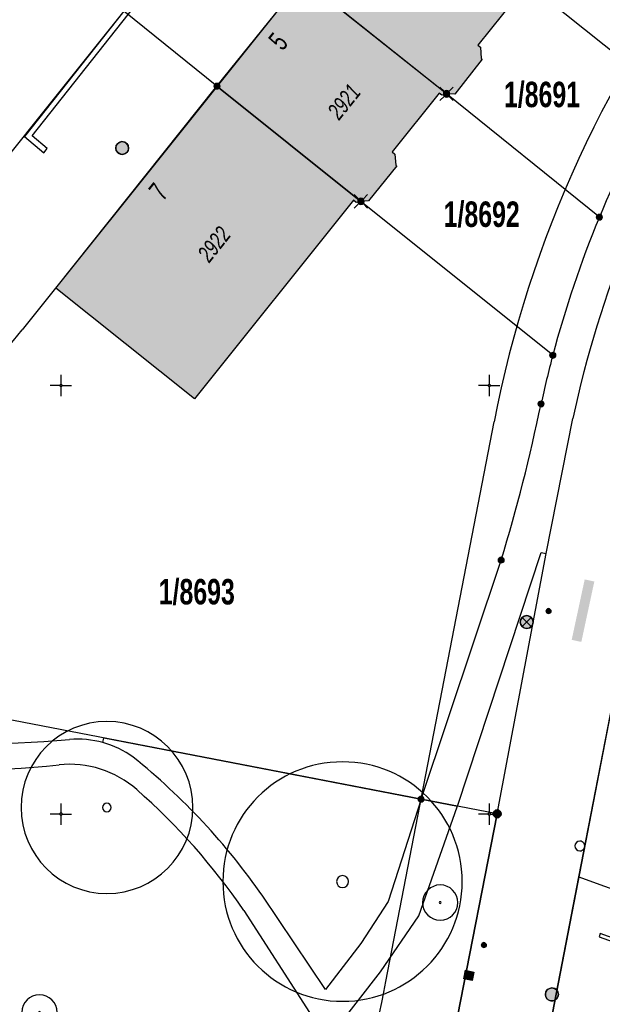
# Model space of a CAD drawing. Header units: metres. Extents: x 2695560 to 2696939, y 1260491 to 1262050.
# Tile 789 of 1005: x 2696724 to 2696758, y 1261389 to 1261446. Entities that reach past the tile are written whole.
import ezdxf

# ---------------------------------------------------------------- set-up
doc = ezdxf.new("R2010")
doc.units = ezdxf.units.M
doc.linetypes.add('AUSGEZOGEN', pattern=[0])
for name, color, linetype in [('XR$1$AV_Flächen (EO)', 7, 'AUSGEZOGEN'), ('XR$1$AV_Gebäudeflächen (BB)', 7, 'AUSGEZOGEN'), ('XR$1$AV_Grenzpunkte', 7, 'AUSGEZOGEN'), ('XR$1$AV_Grundstück-Nr.', 7, 'AUSGEZOGEN'), ('XR$1$AV_Haus-Nr.', 7, 'AUSGEZOGEN'), ('XR$1$AV_Koordinatennetzpunkte', 7, 'AUSGEZOGEN'), ('XR$1$AV_Linien (BB)', 7, 'AUSGEZOGEN'), ('XR$1$AV_Versicherung-Nr.', 7, 'AUSGEZOGEN'), ('XR$1$AW_LK_Schachtdeckel', 24, 'AUSGEZOGEN'), ('XR$1$EW_LK_Knoten', 1, 'AUSGEZOGEN'), ('XR$1$FM_LK_SW_TRASSEKNOTEN', 94, 'AUSGEZOGEN'), ('XR$1$GR_Baum', 94, 'AUSGEZOGEN'), ('XR$1$Liegenschaftsgrenzen', 7, 'AUSGEZOGEN'), ('XR$1$PFAV', 255, 'AUSGEZOGEN'), ('XR$1$PFAW', 255, 'AUSGEZOGEN'), ('XR$1$PFEW', 255, 'AUSGEZOGEN'), ('XR$1$RAEW', 8, 'AUSGEZOGEN'), ('XR$1$RP_Abstandslinie', 7, 'AUSGEZOGEN')]:
    doc.layers.add(name, color=color, linetype=linetype)
doc.styles.add('ARIAL', font='arial.ttf')

# ---------------------------------------------------------------- blocks, each defined once
blk = doc.blocks.new('COMPLEXOBJECT_102')
at = {"layer": 'XR$1$AV_Linien (BB)', "color": 7, "linetype": 'AUSGEZOGEN', "transparency": 33554687}
for p, q in [((6702.675, 11375.999), (6713.118, 11403.158)), ((6702.428, 11353.304), (6700.618, 11364.838)), ((6704.229, 11352.086), (6702.428, 11353.304))]:
    blk.add_line(p, q, dxfattribs=at)
for points in [[(6735.674, 11394.379), (6739.508, 11388.434), (6738.51, 11387.335), (6737.535, 11385.928), (6735.589, 11382.859)], [(6734.207, 11380.492), (6733.05, 11377.478), (6724.516, 11370.46), (6717.825, 11360.756), (6711.322, 11353.708), (6709.93, 11353.203)]]:
    blk.add_lwpolyline(points, dxfattribs=at)
for centre, radius, start, end in [((6720.021, 11445.474), 42.875, 260.73535, 276.51989), ((6725.487, 11396.928), 5.979, 48.80266, 95.74283), ((6704.577, 11373.098), 37.681, 34.38592, 48.74476), ((6757.348, 11368.568), 26.032, 146.70326, 152.73872), ((6763.466, 11353.937), 64.67, 160.05352, 165.48388), ((6711.451, 11367.004), 11.048, 163.47277, 191.30742), ((6710.436, 11335.516), 17.694, 91.63709, 110.53403)]:
    blk.add_arc(centre, radius, start, end, dxfattribs=at)
blk = doc.blocks.new('COMPLEXOBJECT_121')
at = {"layer": 'XR$1$AV_Linien (BB)', "color": 7, "linetype": 'AUSGEZOGEN', "transparency": 33554687}
blk.add_line((6755.232, 11396.331), (6760, 11420.97), dxfattribs=at)
for centre, radius, start, end in [((6816.157, 11410.508), 57.008, 146.82762, 155.28814), ((6816.081, 11410.039), 57.137, 154.82941, 168.9705)]:
    blk.add_arc(centre, radius, start, end, dxfattribs=at)
blk = doc.blocks.new('COMPLEXOBJECT_135')
at = {"layer": 'XR$1$AV_Linien (BB)', "color": 7, "linetype": 'AUSGEZOGEN', "transparency": 33554687}
blk.add_line((6744.956, 11476.819), (6712.56, 11436.34), dxfattribs=at)
blk.add_arc((6691.502, 11453.137), 26.936, 310.62359, 321.42247, dxfattribs=at)
blk = doc.blocks.new('COMPLEXOBJECT_141')
at = {"layer": 'XR$1$AV_Linien (BB)', "color": 7, "linetype": 'AUSGEZOGEN', "transparency": 33554687}
blk.add_line((6713.566, 11404.743), (6701.861, 11409.297), dxfattribs=at)
for centre, radius, start, end in [((6720.949, 11448.46), 44.336, 260.41401, 275.89015), ((6725.928, 11398.74), 5.635, 74.33195, 94.369)]:
    blk.add_arc(centre, radius, start, end, dxfattribs=at)
blk = doc.blocks.new('COMPLEXOBJECT_152')
at = {"layer": 'XR$1$AV_Linien (BB)', "color": 7, "linetype": 'AUSGEZOGEN', "transparency": 33554687}
blk.add_lwpolyline([(6741.226, 11387.672), (6743.656, 11390.796), (6745.889, 11394.069), (6748.133, 11400.42), (6748.145, 11400.456)], dxfattribs=at)
for centre, radius, start, end in [((6736.411, 11382.209), 7.282, 6.61932, 48.61243), ((6733.068, 11382.079), 10.621, 333.08666, 5.2372)]:
    blk.add_arc(centre, radius, start, end, dxfattribs=at)
blk = doc.blocks.new('COMPLEXOBJECT_157')
at = {"layer": 'XR$1$AV_Linien (BB)', "color": 7, "linetype": 'AUSGEZOGEN', "transparency": 33554687}
blk.add_lwpolyline([(6755.3, 11480.11), (6738.66, 11459.31), (6733.67, 11453.07), (6728.68, 11446.83), (6717.24, 11432.56)], dxfattribs=at)
for centre, radius, start, end in [((6691.528, 11453.179), 32.958, 303.41822, 321.27235), ((6691.468, 11453.157), 32.973, 295.99544, 303.52714)]:
    blk.add_arc(centre, radius, start, end, dxfattribs=at)
blk = doc.blocks.new('COMPLEXOBJECT_160')
at = {"layer": 'XR$1$AV_Linien (BB)', "color": 7, "linetype": 'AUSGEZOGEN', "transparency": 33554687}
blk.add_lwpolyline([(6746.019, 11400.867), (6744.101, 11394.891), (6742.499, 11392.459), (6740.439, 11389.764), (6736.777, 11395.208)], dxfattribs=at)
for centre, radius, start, end in [((6725.936, 11398.735), 5.637, 54.38804, 74.41637), ((6705.153, 11373.311), 38.465, 34.70017, 51.27188)]:
    blk.add_arc(centre, radius, start, end, dxfattribs=at)
blk = doc.blocks.new('COMPLEXOBJECT_161')
at = {"layer": 'XR$1$AV_Linien (BB)', "color": 7, "linetype": 'AUSGEZOGEN', "transparency": 33554687}
blk.add_line((6746.019, 11400.867), (6750.693, 11414.816), dxfattribs=at)
for centre, radius, start, end in [((6815.287, 11410.446), 63.707, 132.37137, 150.11963), ((6815.107, 11410.536), 63.506, 150.10928, 157.5221), ((6815.059, 11410.526), 63.465, 157.49724, 165.1767), ((6814.349, 11410.667), 62.742, 165.13545, 167.80132), ((6651.249, 11445.105), 103.954, 343.05993, 348.24388)]:
    blk.add_arc(centre, radius, start, end, dxfattribs=at)
blk = doc.blocks.new('COMPLEXOBJECT_731')
at = {"layer": 'XR$1$AV_Linien (BB)', "color": 7, "linetype": 'AUSGEZOGEN', "transparency": 33554687}
blk.add_line((6753.326, 11415.19), (6754.875, 11423.073), dxfattribs=at)
for centre, radius, start, end in [((6818.134, 11408.229), 65.319, 130.37619, 147.2159), ((6816.657, 11409.915), 63.168, 147.77635, 167.97735)]:
    blk.add_arc(centre, radius, start, end, dxfattribs=at)
blk = doc.blocks.new('COMPLEXOBJECT_1203')
at = {"layer": 'XR$1$Liegenschaftsgrenzen', "color": 7, "linetype": 'AUSGEZOGEN', "transparency": 33554687}
blk.add_line((6728.68, 11446.83), (6717.24, 11432.56), dxfattribs=at)
for centre, radius, start, end in [((6691.528, 11453.179), 32.958, 303.41822, 321.27235), ((6691.468, 11453.157), 32.973, 295.99544, 303.52714)]:
    blk.add_arc(centre, radius, start, end, dxfattribs=at)
blk = doc.blocks.new('COMPLEXOBJECT_1217')
at = {"layer": 'XR$1$Liegenschaftsgrenzen', "color": 7, "linetype": 'AUSGEZOGEN', "transparency": 33554687}
blk.add_lwpolyline([(6760, 11420.97), (6753.48, 11387.28), (6753.125, 11386.083)], dxfattribs=at)
for centre, radius, start, end in [((6816.157, 11410.508), 57.008, 146.82762, 155.28814), ((6816.081, 11410.039), 57.137, 154.82941, 168.9705)]:
    blk.add_arc(centre, radius, start, end, dxfattribs=at)
blk = doc.blocks.new('COMPLEXOBJECT_1371')
at = {"layer": 'XR$1$Liegenschaftsgrenzen', "color": 7, "linetype": 'AUSGEZOGEN', "transparency": 33554687}
blk.add_lwpolyline([(6724.22, 11325.808), (6726.034, 11324.986), (6731.42, 11339.4), (6738.22, 11357.31), (6743.74, 11373.18), (6748.15, 11388.19), (6750.46, 11400.01), (6746.019, 11400.867)], dxfattribs=at)
blk = doc.blocks.new('COMPLEXOBJECT_1372')
at = {"layer": 'XR$1$Liegenschaftsgrenzen', "color": 7, "linetype": 'AUSGEZOGEN', "transparency": 33554687}
blk.add_line((6746.019, 11400.867), (6750.693, 11414.816), dxfattribs=at)
for centre, radius, start, end in [((6814.349, 11410.667), 62.742, 165.13545, 167.80132), ((6651.249, 11445.105), 103.954, 343.05993, 348.24388)]:
    blk.add_arc(centre, radius, start, end, dxfattribs=at)
blk = doc.blocks.new('BAV15')
at = {"layer": 'XR$1$PFAV', "transparency": 33554687}
blk.add_hatch(color=7, dxfattribs=at).paths.add_polyline_path([(0.5, 0), (0.49, 0.1), (0.46, 0.2), (0.41, 0.29), (0.34, 0.36), (0.26, 0.42), (0.17, 0.47), (0.08, 0.49), (-0.03, 0.5), (-0.13, 0.48), (-0.22, 0.45), (-0.31, 0.4), (-0.38, 0.33), (-0.44, 0.24), (-0.48, 0.15), (-0.5, 0.05), (-0.5, -0.05), (-0.48, -0.15), (-0.44, -0.24), (-0.38, -0.33), (-0.31, -0.4), (-0.22, -0.45), (-0.13, -0.48), (-0.03, -0.5), (0.08, -0.49), (0.17, -0.47), (0.26, -0.42), (0.34, -0.36), (0.41, -0.29), (0.46, -0.2), (0.49, -0.1)])
at = {"color": 7, "transparency": 33554687}
for start, end in [(90, 270), (270, 90)]:
    blk.add_arc((0, 0), 0.5, start, end, dxfattribs=at)
at = {"layer": 'XR$1$PFAV', "transparency": 33554687}
blk.add_circle((0, 0), 0.5, dxfattribs=at)
blk = doc.blocks.new('BWAV19')
at = {"layer": 'XR$1$PFAV', "transparency": 33554687}
blk.add_hatch(color=7, dxfattribs=at).paths.add_polyline_path([(0, 0.24), (-0.024, 0.239), (-0.048, 0.235), (-0.072, 0.229), (-0.095, 0.221), (-0.116, 0.21), (-0.137, 0.197), (-0.156, 0.182), (-0.174, 0.165), (-0.19, 0.147), (-0.204, 0.127), (-0.215, 0.106), (-0.225, 0.083), (-0.232, 0.06), (-0.237, 0.036), (-0.24, 0.012), (-0.24, -0.012), (-0.237, -0.036), (-0.232, -0.06), (-0.225, -0.083), (-0.215, -0.106), (-0.204, -0.127), (-0.19, -0.147), (-0.174, -0.165), (-0.156, -0.182), (-0.137, -0.197), (-0.116, -0.21), (-0.095, -0.221), (-0.072, -0.229), (-0.048, -0.235), (-0.024, -0.239), (0, -0.24), (0.024, -0.239), (0.048, -0.235), (0.072, -0.229), (0.095, -0.221), (0.116, -0.21), (0.137, -0.197), (0.156, -0.182), (0.174, -0.165), (0.19, -0.147), (0.204, -0.127), (0.215, -0.106), (0.225, -0.083), (0.232, -0.06), (0.237, -0.036), (0.24, -0.012), (0.24, 0.012), (0.237, 0.036), (0.232, 0.06), (0.225, 0.083), (0.215, 0.106), (0.204, 0.127), (0.19, 0.147), (0.174, 0.165), (0.156, 0.182), (0.137, 0.197), (0.116, 0.21), (0.095, 0.221), (0.072, 0.229), (0.048, 0.235), (0.024, 0.239)])
at = {"color": 7, "transparency": 33554687}
for p, q in [((-0.5, 0.5), (-0.17, 0.17)), ((0.17, 0.17), (0.5, 0.5)), ((-0.5, -0.5), (-0.17, -0.17)), ((0.17, -0.17), (0.5, -0.5))]:
    blk.add_line(p, q, dxfattribs=at)
for start, end in [(90, 270), (270, 90)]:
    blk.add_arc((0, 0), 0.24, start, end, dxfattribs=at)
blk = doc.blocks.new('BAV2041')
at = {"color": 7, "transparency": 33554687}
for p, q in [((0, 0.5), (0, 0.05)), ((-0.05, 0), (-0.5, 0)), ((0.05, 0), (0.5, 0)), ((0, -0.05), (0, -0.5))]:
    blk.add_line(p, q, dxfattribs=at)
blk.add_circle((0, 0), 0.05, dxfattribs=at)
for start, end in [(90, 270), (270, 90)]:
    blk.add_arc((0, 0), 0.05, start, end, dxfattribs=at)
blk = doc.blocks.new('COMPLEXOBJECT_1436')
at = {"layer": 'XR$1$RP_Abstandslinie', "color": 7, "linetype": 'AUSGEZOGEN', "transparency": 33554687}
blk.add_line((6743.97, 11390.23), (6750.28, 11422.87), dxfattribs=at)
for centre, radius, start, end in [((6816.06, 11410.175), 66.994, 141.39037, 169.07682), ((6626.19, 11413.07), 119.974, 339.43685, 349.02555)]:
    blk.add_arc(centre, radius, start, end, dxfattribs=at)
blk = doc.blocks.new('COMPLEXOBJECT_1461')
at = {"layer": 'XR$1$RP_Abstandslinie', "color": 7, "linetype": 'AUSGEZOGEN', "transparency": 33554687}
blk.add_lwpolyline([(6763.18, 11478.78), (6742.94, 11453.49), (6722.73, 11428.24)], dxfattribs=at)
blk.add_arc((6691.505, 11453.229), 39.993, 285.49538, 321.32937, dxfattribs=at)
blk = doc.blocks.new('WBGR1')
at = {"color": 94, "transparency": 33554687}
for radius, start, end in [(1, 90, 270), (1, 270, 90), (0.05, 90, 270), (0.05, 270, 90)]:
    blk.add_arc((0, 0), radius, start, end, dxfattribs=at)
blk = doc.blocks.new('BAW2082')
at = {"layer": 'XR$1$PFAW', "transparency": 33554687}
blk.add_hatch(color=7, dxfattribs=at).paths.add_polyline_path([(0.509, -0.003), (0.499, 0.098), (0.469, 0.194), (0.42, 0.283), (0.354, 0.359), (0.274, 0.421), (0.183, 0.466), (0.085, 0.491), (-0.016, 0.496), (-0.116, 0.481), (-0.211, 0.446), (-0.297, 0.392), (-0.37, 0.323), (-0.428, 0.24), (-0.468, 0.147), (-0.488, 0.047), (-0.488, -0.054), (-0.468, -0.153), (-0.428, -0.246), (-0.37, -0.329), (-0.297, -0.398), (-0.211, -0.452), (-0.116, -0.487), (-0.016, -0.502), (0.085, -0.497), (0.183, -0.472), (0.274, -0.427), (0.354, -0.366), (0.42, -0.289), (0.469, -0.2), (0.499, -0.104)])
at = {"transparency": 33554687}
for start, end in [(91.19481, 268.80519), (268.80519, 91.19481)]:
    blk.add_arc((0.01, 0), 0.5, start, end, dxfattribs=at)
at = {"layer": 'XR$1$PFAW', "transparency": 33554687}
blk.add_circle((0.009, -0.003), 0.5, dxfattribs=at)
blk = doc.blocks.new('BAW2089')
at = {"layer": 'XR$1$PFAW', "transparency": 33554687}
blk.add_hatch(color=7, dxfattribs=at).paths.add_polyline_path([(-0.5, 0.5), (-0.5, -0.5), (0.5, -0.5), (0.5, 0.5)])
at = {"transparency": 33554687}
blk.add_lwpolyline([(-0.5, 0.5), (0.5, 0.5), (0.5, -0.5), (-0.5, -0.5), (-0.5, 0.5)], close=True, dxfattribs=at)
at = {"layer": 'XR$1$PFAW', "transparency": 33554687}
blk.add_lwpolyline([(-0.5, 0.5), (0.5, 0.5), (0.5, -0.5), (-0.5, -0.5), (-0.5, 0.5)], close=True, dxfattribs=at)
blk = doc.blocks.new('BAW2088')
at = {"layer": 'XR$1$PFAW', "transparency": 33554687}
blk.add_hatch(color=253, dxfattribs=at).paths.add_polyline_path([(0.51, 0), (0.5, 0.101), (0.47, 0.197), (0.421, 0.286), (0.355, 0.362), (0.275, 0.424), (0.184, 0.469), (0.086, 0.494), (-0.015, 0.499), (-0.115, 0.484), (-0.21, 0.449), (-0.296, 0.395), (-0.369, 0.326), (-0.427, 0.243), (-0.467, 0.15), (-0.487, 0.051), (-0.487, -0.051), (-0.467, -0.15), (-0.427, -0.243), (-0.369, -0.326), (-0.296, -0.395), (-0.21, -0.449), (-0.115, -0.484), (-0.015, -0.499), (0.086, -0.494), (0.184, -0.469), (0.275, -0.424), (0.355, -0.362), (0.421, -0.286), (0.47, -0.197), (0.5, -0.101)])
at = {"transparency": 33554687}
for start, end in [(91.19481, 268.80519), (268.80519, 91.19481)]:
    blk.add_arc((0.01, 0), 0.5, start, end, dxfattribs=at)
at = {"layer": 'XR$1$PFAW', "transparency": 33554687}
blk.add_circle((0.01, 0), 0.5, dxfattribs=at)
blk = doc.blocks.new('BEWLP2549_S')
at = {"layer": 'XR$1$PFEW', "transparency": 33554687}
blk.add_hatch(color=7, dxfattribs=at).paths.add_polyline_path([(0.5, 0), (0.49, 0.101), (0.459, 0.197), (0.41, 0.286), (0.344, 0.362), (0.264, 0.424), (0.174, 0.469), (0.076, 0.494), (-0.025, 0.499), (-0.125, 0.484), (-0.22, 0.449), (-0.306, 0.395), (-0.379, 0.326), (-0.437, 0.243), (-0.477, 0.15), (-0.497, 0.051), (-0.497, -0.051), (-0.477, -0.15), (-0.437, -0.243), (-0.379, -0.326), (-0.306, -0.395), (-0.22, -0.449), (-0.125, -0.484), (-0.025, -0.499), (0.076, -0.494), (0.174, -0.469), (0.264, -0.424), (0.344, -0.362), (0.41, -0.286), (0.459, -0.197), (0.49, -0.101)])
at = {"color": 1, "transparency": 33554687}
for p, q in [((0.354, -0.354), (-0.354, 0.354)), ((-0.354, -0.354), (0.354, 0.354))]:
    blk.add_line(p, q, dxfattribs=at)
for start, end in [(91.38095, 268.61905), (268.61905, 91.38095)]:
    blk.add_arc((0, 0), 0.5, start, end, dxfattribs=at)
at = {"layer": 'XR$1$PFEW', "transparency": 33554687}
blk.add_circle((0, 0), 0.5, dxfattribs=at)
blk = doc.blocks.new('BEW957')
at = {"layer": 'XR$1$RAEW', "transparency": 33554687}
blk.add_hatch(color=1, dxfattribs=at).paths.add_polyline_path([(-0.5, 0), (-0.5, -0.05), (-0.49, -0.1), (-0.48, -0.15), (-0.46, -0.2), (-0.44, -0.24), (-0.41, -0.29), (-0.38, -0.33), (-0.34, -0.36), (-0.31, -0.4), (-0.26, -0.42), (-0.22, -0.45), (-0.17, -0.47), (-0.13, -0.48), (-0.08, -0.49), (-0.03, -0.5), (0.03, -0.5), (0.08, -0.49), (0.13, -0.48), (0.17, -0.47), (0.22, -0.45), (0.26, -0.42), (0.31, -0.4), (0.34, -0.36), (0.38, -0.33), (0.41, -0.29), (0.44, -0.24), (0.46, -0.2), (0.48, -0.15), (0.49, -0.1), (0.5, -0.05), (0.5, 0), (0.5, 0.05), (0.49, 0.1), (0.48, 0.15), (0.46, 0.2), (0.44, 0.24), (0.41, 0.29), (0.38, 0.33), (0.34, 0.36), (0.31, 0.4), (0.26, 0.42), (0.22, 0.45), (0.17, 0.47), (0.13, 0.48), (0.08, 0.49), (0.03, 0.5), (-0.03, 0.5), (-0.08, 0.49), (-0.13, 0.48), (-0.17, 0.47), (-0.22, 0.45), (-0.26, 0.42), (-0.31, 0.4), (-0.34, 0.36), (-0.38, 0.33), (-0.41, 0.29), (-0.44, 0.24), (-0.46, 0.2), (-0.48, 0.15), (-0.49, 0.1), (-0.5, 0.05)])
at = {"color": 1, "transparency": 33554687}
for start, end in [(90, 180), (180, 270), (0, 90), (270, 0)]:
    blk.add_arc((0, 0), 0.5, start, end, dxfattribs=at)
at = {"layer": 'XR$1$RAEW', "color": 1, "transparency": 33554687}
blk.add_circle((0, 0), 0.5, dxfattribs=at)
blk = doc.blocks.new('BWFM16')
at = {"color": 94, "transparency": 33554687}
for start, end in [(91.1948, 268.8052), (268.8052, 91.1948)]:
    blk.add_arc((0.01, 0), 0.5, start, end, dxfattribs=at)

msp = doc.modelspace()

# ---------------------------------------------------------------- hatches: boundary and pattern name
at = {"transparency": 33554687}
msp.add_hatch(color=7, dxfattribs=at).paths.add_polyline_path([(2696755.78, 1261409.972), (2696756.343, 1261409.851), (2696757.102, 1261413.376), (2696756.539, 1261413.497)])
at = {"layer": 'XR$1$AV_Gebäudeflächen (BB)', "true_color": 0xd2d2d2, "transparency": 33554687}
for points in [[(2696745.095, 1261454.755), (2696740.09, 1261448.495), (2696748.48, 1261441.82), (2696748.959, 1261441.797), (2696750.552, 1261443.839), (2696750.489, 1261443.888), (2696750.45, 1261444.537), (2696750.294, 1261444.662), (2696753.19, 1261448.26)], [(2696748.48, 1261441.82), (2696740.09, 1261448.495), (2696735.075, 1261442.27), (2696743.48, 1261435.55), (2696743.917, 1261435.577), (2696745.569, 1261437.615), (2696745.507, 1261437.665), (2696745.462, 1261438.304), (2696745.306, 1261438.429), (2696748.048, 1261441.866), (2696748.204, 1261441.741)], [(2696743.48, 1261435.55), (2696735.075, 1261442.27), (2696725.677, 1261430.482), (2696733.762, 1261424.023), (2696743.037, 1261435.611), (2696743.193, 1261435.486)]]:
    msp.add_hatch(color=254, dxfattribs=at).paths.add_polyline_path(points)

# ---------------------------------------------------------------- linework, layer by layer
at = {"layer": 'XR$1$AV_Flächen (EO)', "color": 7, "linetype": 'AUSGEZOGEN', "transparency": 33554687}
for points in [[(2696729.9, 1261446.44), (2696733.778, 1261451.335), (2696733.527, 1261451.534), (2696729.65, 1261446.64), (2696723.842, 1261439.334), (2696724.97, 1261438.388), (2696725.176, 1261438.633), (2696724.286, 1261439.379), (2696729.9, 1261446.44)], [(2696757.446, 1261392.838), (2696757.379, 1261392.65), (2696760.56, 1261391.512), (2696760.627, 1261391.7), (2696757.446, 1261392.838)]]:
    msp.add_lwpolyline(points, close=True, dxfattribs=at)
at = {"layer": 'XR$1$AV_Linien (BB)', "color": 7, "linetype": 'AUSGEZOGEN', "transparency": 33554687}
for p, q in [((2696735.075, 1261442.27), (2696740.09, 1261448.495)), ((2696748.48, 1261441.82), (2696740.09, 1261448.495)), ((2696735.075, 1261442.27), (2696743.48, 1261435.55)), ((2696751.43, 1261399.82), (2696754.296, 1261415)), ((2696746.989, 1261400.677), (2696749.115, 1261400.266))]:
    msp.add_line(p, q, dxfattribs=at)
for points in [[(2696753.19, 1261448.26), (2696750.294, 1261444.662), (2696750.45, 1261444.537), (2696750.489, 1261443.888), (2696750.552, 1261443.839), (2696748.959, 1261441.797), (2696748.48, 1261441.82)], [(2696743.48, 1261435.55), (2696743.193, 1261435.486), (2696743.037, 1261435.611), (2696733.762, 1261424.023), (2696725.677, 1261430.482), (2696735.075, 1261442.27)], [(2696748.48, 1261441.82), (2696748.204, 1261441.741), (2696748.048, 1261441.866), (2696745.306, 1261438.429), (2696745.462, 1261438.304), (2696745.507, 1261437.665), (2696745.569, 1261437.615), (2696743.917, 1261435.577), (2696743.48, 1261435.55)], [(2696749.115, 1261400.266), (2696754.003, 1261415.068), (2696754.296, 1261415)], [(2696728.42, 1261403.975), (2696728.472, 1261404.249), (2696746.989, 1261400.677)], [(2696751.43, 1261399.82), (2696749.12, 1261388), (2696744.71, 1261372.99), (2696739.19, 1261357.12), (2696732.39, 1261339.21), (2696727.004, 1261324.796)], [(2696754.095, 1261385.893), (2696754.45, 1261387.09), (2696756.202, 1261396.141)], [(2696756.202, 1261396.141), (2696757.644, 1261395.628), (2696759.793, 1261394.863), (2696758.901, 1261392.32), (2696760.627, 1261391.7), (2696758.734, 1261386.385), (2696795.748, 1261373.199)]]:
    msp.add_lwpolyline(points, dxfattribs=at)
at = {"layer": 'XR$1$Liegenschaftsgrenzen', "color": 7, "linetype": 'AUSGEZOGEN', "transparency": 33554687}
for points in [[(2696761.019, 1261441.994), (2696753.19, 1261448.26), (2696745.095, 1261454.755), (2696739.63, 1261459.12)], [(2696757.396, 1261434.626), (2696748.48, 1261441.82), (2696740.09, 1261448.495), (2696734.64, 1261452.88)], [(2696754.676, 1261426.573), (2696743.48, 1261435.55), (2696735.075, 1261442.27), (2696729.65, 1261446.64)], [(2696746.989, 1261400.677), (2696714.915, 1261406.864), (2696706.89, 1261423.33)]]:
    msp.add_lwpolyline(points, dxfattribs=at)
for centre, radius, start, end in [((2696816.077, 1261410.346), 63.506, 150.10928, 157.5221), ((2696816.029, 1261410.336), 63.465, 157.49724, 165.1767)]:
    msp.add_arc(centre, radius, start, end, dxfattribs=at)

# ---------------------------------------------------------------- block references
at = {"layer": 'XR$1$AV_Grenzpunkte', "color": 7, "linetype": 'AUSGEZOGEN', "lineweight": -3, "transparency": 33554687}
for name, p, xscale, yscale in [('BAV15', (2696735.075, 1261442.27), 0.3249999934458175, 0.3249999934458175), ('BWAV19', (2696748.48, 1261441.82), 0.7800000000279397, 0.7800000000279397), ('BWAV19', (2696743.48, 1261435.55), 0.7800000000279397, 0.7800000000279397), ('BAV15', (2696757.396, 1261434.626), 0.3249999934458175, 0.3249999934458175), ('BAV15', (2696754.676, 1261426.573), 0.3249999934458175, 0.3249999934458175), ('BAV15', (2696753.993, 1261423.735), 0.3249999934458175, 0.3249999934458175), ('BAV15', (2696751.663, 1261414.626), 0.3249999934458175, 0.3249999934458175), ('BAV15', (2696746.989, 1261400.677), 0.3249999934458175, 0.3249999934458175), ('BAV15', (2696751.43, 1261399.82), 0.4549999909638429, 0.4549999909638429)]:
    msp.add_blockref(name, p, dxfattribs=dict(at, xscale=xscale, yscale=yscale))
at = {"layer": 'XR$1$AV_Koordinatennetzpunkte', "color": 7, "linetype": 'AUSGEZOGEN', "lineweight": -3, "transparency": 33554687, "xscale": 1.25, "yscale": 1.25}
for p in [(2696725.97, 1261424.81), (2696750.97, 1261424.81), (2696725.97, 1261399.81), (2696750.97, 1261399.81)]:
    msp.add_blockref('BAV2041', p, dxfattribs=at)
at = {"layer": 'XR$1$AV_Linien (BB)', "color": 7, "linetype": 'AUSGEZOGEN', "lineweight": -3, "transparency": 33554687}
for name in ['COMPLEXOBJECT_157', 'COMPLEXOBJECT_135', 'COMPLEXOBJECT_731', 'COMPLEXOBJECT_161', 'COMPLEXOBJECT_121', 'COMPLEXOBJECT_141', 'COMPLEXOBJECT_160', 'COMPLEXOBJECT_102', 'COMPLEXOBJECT_152']:
    msp.add_blockref(name, (2690000.97, 1249999.81), dxfattribs=at)
at = {"layer": 'XR$1$AW_LK_Schachtdeckel', "color": 24, "linetype": 'AUSGEZOGEN', "lineweight": -3, "transparency": 33554687}
for name, p, xscale, yscale, rotation in [('BAW2082', (2696729.552, 1261438.656), 0.7499999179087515, 0.7499999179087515, 141.34025574), ('BAW2089', (2696749.78, 1261390.402), 0.5000000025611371, 0.5000000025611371, 78.36380938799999), ('BAW2088', (2696754.622, 1261389.28), 0.757819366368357, 0.7578193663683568, 79.33786443)]:
    msp.add_blockref(name, p, dxfattribs=dict(at, xscale=xscale, yscale=yscale, rotation=rotation))
at = {"layer": 'XR$1$EW_LK_Knoten', "color": 1, "linetype": 'AUSGEZOGEN', "lineweight": -3, "transparency": 33554687}
for name, p, xscale, yscale in [('BEW957', (2696754.43, 1261411.654), 0.2749999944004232, 0.2749999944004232), ('BEWLP2549_S', (2696753.154, 1261411.008), 0.749999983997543, 0.749999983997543), ('BEW957', (2696750.659, 1261392.171), 0.2749999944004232, 0.2749999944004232)]:
    msp.add_blockref(name, p, dxfattribs=dict(at, xscale=xscale, yscale=yscale))
at = {"layer": 'XR$1$FM_LK_SW_TRASSEKNOTEN', "color": 94, "linetype": 'AUSGEZOGEN', "lineweight": -3, "transparency": 33554687, "xscale": 0.5706289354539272, "yscale": 0.5706289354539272}
msp.add_blockref('BWFM16', (2696756.25, 1261397.95), dxfattribs=at)
at = {"layer": 'XR$1$GR_Baum', "color": 94, "linetype": 'AUSGEZOGEN', "lineweight": -3, "transparency": 33554687}
for p, xscale, yscale in [((2696728.656, 1261400.193), 5.0141012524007, 5.0141012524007), ((2696742.405, 1261395.872), 6.983681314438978, 6.983681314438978), ((2696748.106, 1261394.647), 1.027451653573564, 1.027451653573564), ((2696724.717, 1261388.239), 1.027451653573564, 1.027451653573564)]:
    msp.add_blockref('WBGR1', p, dxfattribs=dict(at, xscale=xscale, yscale=yscale))
at = {"layer": 'XR$1$Liegenschaftsgrenzen', "color": 7, "linetype": 'AUSGEZOGEN', "lineweight": -3, "transparency": 33554687}
for name in ['COMPLEXOBJECT_1203', 'COMPLEXOBJECT_1217', 'COMPLEXOBJECT_1372', 'COMPLEXOBJECT_1371']:
    msp.add_blockref(name, (2690000.97, 1249999.81), dxfattribs=at)
at = {"layer": 'XR$1$RP_Abstandslinie', "color": 7, "linetype": 'AUSGEZOGEN', "lineweight": -3, "transparency": 33554687}
for name in ['COMPLEXOBJECT_1461', 'COMPLEXOBJECT_1436']:
    msp.add_blockref(name, (2690000.97, 1249999.81), dxfattribs=at)

# ---------------------------------------------------------------- texts
at = {"layer": 'XR$1$AV_Grundstück-Nr.', "color": 7, "transparency": 33554687, "char_height": 1.48491, "attachment_point": 5, "style": 'ARIAL'}
for s, insert, width in [('\\A1;{\\fArial|i0|b1;\\H1.484908;\\W0.700000;\\C7;1/8691}\\P', (2696754.048, 1261441.764), 4.97324), ('\\A1;{\\fArial|i0|b1;\\H1.484908;\\W0.700000;\\C7;1/8692}\\P', (2696750.529, 1261434.779), 4.98214), ('\\A1;{\\fArial|i0|b1;\\H1.484908;\\W0.700000;\\C7;1/8693}\\P', (2696733.898, 1261412.759), 4.98214)]:
    msp.add_mtext(s, dxfattribs=dict(at, insert=insert, width=width))
at = {"layer": 'XR$1$AV_Haus-Nr.', "color": 7, "transparency": 33554687, "char_height": 1.1621, "width": 1.02516, "attachment_point": 2, "style": 'ARIAL'}
for s, insert, rotation in [('\\W0.68;5', (2696738.192, 1261445.251), 51.1443), ('\\W0.68;7', (2696731.208, 1261436.481), 51.4359)]:
    msp.add_mtext(s, dxfattribs=dict(at, insert=insert, rotation=rotation))
at = {"layer": 'XR$1$AV_Versicherung-Nr.', "color": 7, "transparency": 33554687, "char_height": 0.96842, "attachment_point": 5, "style": 'ARIAL'}
for s, insert, width, rotation in [('\\A1;{\\fArial|i1|b0;\\H0.968418;\\W0.700000;\\C7;2921}\\P', (2696742.498, 1261441.364), 2.45636, 51.1443), ('\\A1;{\\fArial|i1|b0;\\H0.968418;\\W0.700000;\\C7;2922}\\P', (2696734.913, 1261433.049), 2.46457, 51.4359)]:
    msp.add_mtext(s, dxfattribs=dict(at, insert=insert, width=width, rotation=rotation))

doc.saveas('drawing.dxf')
